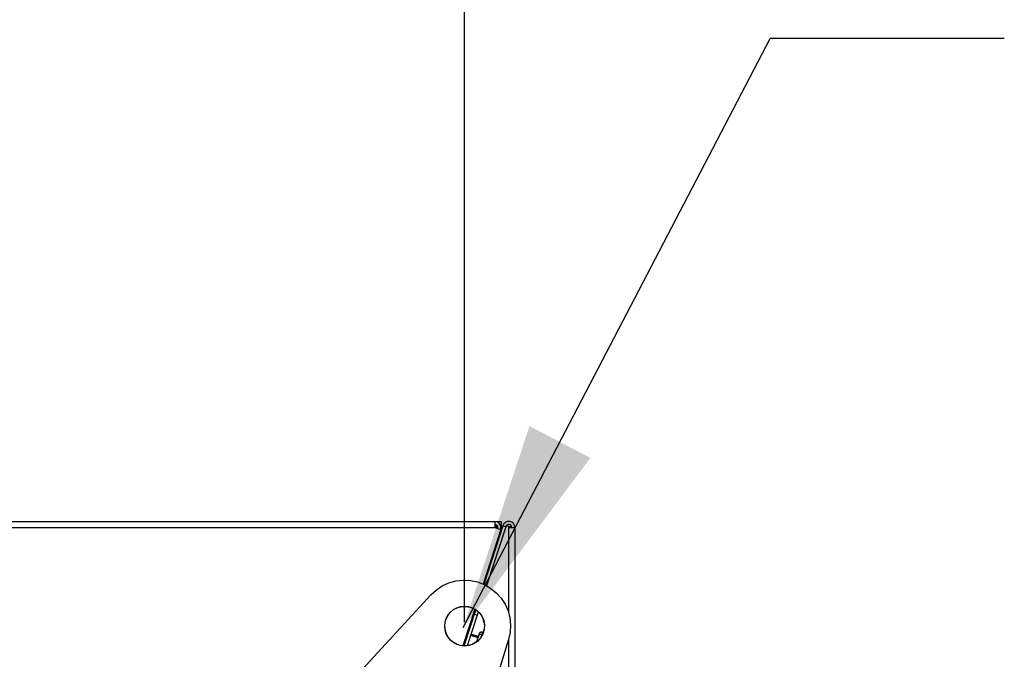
# Model space of a CAD drawing. Header units: millimetres. Extents: x 0 to 39025, y -31299 to 8400.
# Tile 358 of 382: x 15173 to 15495, y 4662 to 4871. Entities that reach past the tile are written whole.
import ezdxf

# ---------------------------------------------------------------- set-up
doc = ezdxf.new("R2010")
doc.units = ezdxf.units.MM
doc.header["$PDSIZE"] = -1
doc.layers.add('ANOTACIJE', color=7, linetype='Continuous')
doc.layers.add('DIMENZIJE', color=4, linetype='Continuous')
doc.styles.add('SLDTEXTSTYLE6', font='txt')
doc.styles.get("Standard").update_dxf_attribs({"font": 'Montserrat-Regular.ttf'})
doc.dimstyles.new('SLDDIMSTYLE0', dxfattribs={"dimtxt": 3, "dimasz": 3.414889, "dimexe": 0, "dimexo": 0.0625, "dimgap": 0.75, "dimtad": 1, "dimdec": 0, "dimlfac": 20, "dimrnd": 1e-09, "dimzin": 12, "dimdsep": 46, "dimtxsty": 'SLDTEXTSTYLE6', "dimsah": 1, "dimcen": 0.09, "dimadec": 0, "dimazin": 3, "dimtfac": 1, "dimtdec": 0, "dimtofl": 0, "dimtmove": 0, "dimatfit": 3, "dimfxl": 1, "dimfrac": 2, "dimtolj": 1, "dimtzin": 12, "dimarcsym": 0})
doc.dimstyles.new('SLDDIMSTYLE3', dxfattribs={"dimtxt": 0.18, "dimasz": 3.414889, "dimexe": 0, "dimexo": 0.0625, "dimgap": 0, "dimtad": 0, "dimtih": 1, "dimtoh": 1, "dimdec": 0, "dimrnd": 1e-09, "dimzin": 0, "dimdsep": 46, "dimtxsty": 'Standard', "dimsah": 1, "dimcen": 0.09, "dimadec": 0, "dimazin": 0, "dimtfac": 3.414889, "dimtdec": 0, "dimtofl": 0, "dimtmove": 0, "dimatfit": 3, "dimfxl": 1, "dimfrac": 2, "dimtolj": 1, "dimtzin": 0, "dimarcsym": 0})

# ---------------------------------------------------------------- blocks, each defined once
blk = doc.blocks.new('Adapt 2 (spodaj)')
at = {"lineweight": 25}
for points in [[(6.52, 714.98), (6.52, 714.98), (1143.48, 714.98), (1143.48, 714.98)], [(1143.48, 714.95), (1143.48, 714.95), (1145.5, 714.95), (1145.5, 714.95)], [(6.52, 712.98), (6.52, 712.98), (1143.48, 712.98), (1143.48, 712.98)], [(1145.38, 712.36), (1145.38, 712.36), (1139.6, 694.58), (1139.6, 694.58)], [(1146.09, 713.61), (1146.09, 713.61), (1139.87, 694.46), (1139.87, 694.46)], [(1146.09, 713.59), (1146.09, 713.59), (1139.88, 694.46), (1139.88, 694.46)], [(1147.05, 713.28), (1147.05, 713.28), (1140.78, 694), (1140.78, 694)], [(1143.48, 712.98), (1143.48, 712.98), (1145.38, 712.36), (1145.38, 712.36)], [(1144.12, 712.76), (1144.12, 712.76), (1144.12, 712.85), (1144.12, 712.85)], [(1144.12, 712.85), (1144.12, 712.85), (1144.46, 712.85), (1144.46, 712.85)], [(1145.01, 711.23), (1145.01, 711.23), (1145.47, 711.69), (1145.47, 711.69)], [(1145.02, 711.26), (1145.02, 711.26), (1145.48, 711.72), (1145.48, 711.72)], [(1145.18, 711.76), (1145.18, 711.76), (1145.5, 712.07), (1145.5, 712.07)], [(1145.28, 712.07), (1145.28, 712.07), (1145.5, 712.07), (1145.5, 712.07)], [(1145.61, 712.12), (1145.61, 712.12), (1145.5, 712.12), (1145.5, 712.12)], [(1145.6, 712.09), (1145.6, 712.09), (1145.5, 712.09), (1145.5, 712.09)], [(1145.5, 712.09), (1145.5, 712.09), (1145.6, 712.09), (1145.6, 712.09)], [(1146.09, 713.59), (1146.09, 713.59), (1146.09, 713.61), (1146.09, 713.61)], [(1146.1, 713.61), (1146.1, 713.61), (1146.09, 713.61), (1146.09, 713.61)], [(1147.05, 713.28), (1147.05, 713.28), (1146.09, 713.59), (1146.09, 713.59)], [(1148, 713.31), (1148, 713.31), (1147.11, 713.44), (1147.11, 713.44)], [(1148, 713.33), (1148, 713.33), (1147.12, 713.46), (1147.12, 713.46)], [(1147.9, 712.98), (1147.9, 712.98), (1147.9, 685.36), (1147.9, 685.36)], [(1148, 713.33), (1148, 713.33), (1148, 713.31), (1148, 713.31)], [(1148, 713.31), (1148, 713.31), (1148, 712.98), (1148, 712.98)], [(1150, 712.98), (1150, 712.98), (1150, 1.98), (1150, 1.98)], [(1092.82, 658.76), (1092.82, 658.76), (1122.58, 691.01), (1122.58, 691.01)], [(1136.95, 686.41), (1136.95, 686.41), (1133.03, 674.36), (1133.03, 674.36)], [(1137.2, 686.24), (1137.2, 686.24), (1133.33, 674.34), (1133.33, 674.34)], [(1136.71, 684.71), (1136.71, 684.71), (1137.21, 686.24), (1137.21, 686.24)], [(1138.04, 685.58), (1138.04, 685.58), (1137.66, 684.4), (1137.66, 684.4)], [(1136.71, 684.71), (1136.71, 684.71), (1133.34, 674.34), (1133.34, 674.34)], [(1137.66, 684.4), (1137.66, 684.4), (1134.41, 674.39), (1134.41, 674.39)], [(1135.61, 682.3), (1135.61, 682.3), (1135, 680.39), (1135, 680.39)], [(1135.61, 682.3), (1135.61, 682.3), (1135.61, 682.3), (1135.61, 682.3)], [(1137.66, 684.4), (1137.66, 684.4), (1136.71, 684.71), (1136.71, 684.71)], [(1135, 680.39), (1135, 680.39), (1133.03, 674.36), (1133.03, 674.36)], [(1135, 680.39), (1135, 680.39), (1134.99, 680.39), (1134.99, 680.39)], [(1147.94, 676.45), (1147.94, 676.45), (1135.11, 634.49), (1135.11, 634.49)], [(1135.56, 677.93), (1135.56, 677.93), (1137.94, 677.16), (1137.94, 677.16)], [(1137.98, 677.3), (1137.98, 677.3), (1135.61, 678.07), (1135.61, 678.07)], [(1138.02, 677.42), (1138.02, 677.42), (1135.65, 678.2), (1135.65, 678.2)], [(1147.9, 676.3), (1147.9, 676.3), (1147.9, 83.87), (1147.9, 83.87)]]:
    blk.add_open_spline(points, degree=3, dxfattribs=at)
for points, knots in [([(1143.48, 714.98), (1143.48, 714.98), (1143.48, 714.94), (1143.48, 714.94), (1143.48, 714.94), (1143.48, 714.82), (1143.48, 714.82), (1143.48, 714.82), (1143.48, 714.64), (1143.48, 714.64), (1143.48, 714.64), (1143.48, 714.39), (1143.48, 714.39), (1143.48, 714.39), (1143.48, 714.09), (1143.48, 714.09), (1143.48, 714.09), (1143.48, 713.74), (1143.48, 713.74), (1143.48, 713.74), (1143.48, 713.36), (1143.48, 713.36), (1143.48, 713.36), (1143.48, 712.98), (1143.48, 712.98)], [0, 0, 0, 0, 1, 1, 1, 2, 2, 2, 3, 3, 3, 4, 4, 4, 5, 5, 5, 6, 6, 6, 7, 7, 7, 8, 8, 8, 8]), ([(1145.38, 712.36), (1145.38, 712.36), (1145.47, 712.82), (1145.47, 712.82), (1145.47, 712.82), (1145.45, 713.29), (1145.45, 713.29), (1145.45, 713.29), (1145.32, 713.74), (1145.32, 713.74), (1145.32, 713.74), (1145.09, 714.15), (1145.09, 714.15), (1145.09, 714.15), (1144.78, 714.5), (1144.78, 714.5), (1144.78, 714.5), (1144.38, 714.76), (1144.38, 714.76), (1144.38, 714.76), (1143.94, 714.92), (1143.94, 714.92), (1143.94, 714.92), (1143.48, 714.98), (1143.48, 714.98)], [0, 0, 0, 0, 1, 1, 1, 2, 2, 2, 3, 3, 3, 4, 4, 4, 5, 5, 5, 6, 6, 6, 7, 7, 7, 8, 8, 8, 8]), ([(1144.43, 712.67), (1144.43, 712.67), (1144.47, 712.9), (1144.47, 712.9), (1144.47, 712.9), (1144.46, 713.13), (1144.46, 713.13), (1144.46, 713.13), (1144.4, 713.36), (1144.4, 713.36), (1144.4, 713.36), (1144.29, 713.56), (1144.29, 713.56), (1144.29, 713.56), (1144.13, 713.73), (1144.13, 713.73), (1144.13, 713.73), (1143.93, 713.87), (1143.93, 713.87), (1143.93, 713.87), (1143.71, 713.95), (1143.71, 713.95), (1143.71, 713.95), (1143.48, 713.97), (1143.48, 713.97)], [0, 0, 0, 0, 1, 1, 1, 2, 2, 2, 3, 3, 3, 4, 4, 4, 5, 5, 5, 6, 6, 6, 7, 7, 7, 8, 8, 8, 8]), ([(1143.54, 713.99), (1143.54, 713.99), (1143.56, 713.98), (1143.56, 713.98), (1143.56, 713.98), (1143.75, 713.79), (1143.75, 713.79), (1143.75, 713.79), (1143.9, 713.59), (1143.9, 713.59), (1143.9, 713.59), (1144.01, 713.37), (1144.01, 713.37), (1144.01, 713.37), (1144.09, 713.14), (1144.09, 713.14), (1144.09, 713.14), (1144.12, 712.9), (1144.12, 712.9), (1144.12, 712.9), (1144.12, 712.85), (1144.12, 712.85)], [0, 0, 0, 0, 1, 1, 1, 2, 2, 2, 3, 3, 3, 4, 4, 4, 5, 5, 5, 6, 6, 6, 7, 7, 7, 7]), ([(1143.61, 713.94), (1143.61, 713.94), (1143.71, 713.79), (1143.71, 713.79), (1143.71, 713.79), (1143.71, 713.79), (1143.71, 713.79)], [0, 0, 0, 0, 1, 1, 1, 2, 2, 2, 2]), ([(1145.5, 714.95), (1145.5, 714.95), (1145.5, 714.87), (1145.5, 714.87), (1145.5, 714.87), (1145.5, 714.65), (1145.5, 714.65), (1145.5, 714.65), (1145.5, 714.31), (1145.5, 714.31), (1145.5, 714.31), (1145.5, 713.9), (1145.5, 713.9), (1145.5, 713.9), (1145.5, 713.5), (1145.5, 713.5), (1145.5, 713.5), (1145.5, 713.16), (1145.5, 713.16), (1145.5, 713.16), (1145.5, 712.93), (1145.5, 712.93), (1145.5, 712.93), (1145.5, 712.85), (1145.5, 712.85)], [0, 0, 0, 0, 1, 1, 1, 2, 2, 2, 3, 3, 3, 4, 4, 4, 5, 5, 5, 6, 6, 6, 7, 7, 7, 8, 8, 8, 8]), ([(1150, 712.98), (1150, 712.98), (1149.87, 713.67), (1149.87, 713.67), (1149.87, 713.67), (1149.52, 714.27), (1149.52, 714.27), (1149.52, 714.27), (1148.98, 714.72), (1148.98, 714.72), (1148.98, 714.72), (1148.31, 714.95), (1148.31, 714.95), (1148.31, 714.95), (1147.61, 714.94), (1147.61, 714.94), (1147.61, 714.94), (1146.95, 714.68), (1146.95, 714.68), (1146.95, 714.68), (1146.43, 714.21), (1146.43, 714.21), (1146.43, 714.21), (1146.09, 713.59), (1146.09, 713.59)], [0, 0, 0, 0, 1, 1, 1, 2, 2, 2, 3, 3, 3, 4, 4, 4, 5, 5, 5, 6, 6, 6, 7, 7, 7, 8, 8, 8, 8]), ([(1149, 712.98), (1149, 712.98), (1148.94, 713.32), (1148.94, 713.32), (1148.94, 713.32), (1148.76, 713.63), (1148.76, 713.63), (1148.76, 713.63), (1148.49, 713.85), (1148.49, 713.85), (1148.49, 713.85), (1148.16, 713.96), (1148.16, 713.96), (1148.16, 713.96), (1147.8, 713.96), (1147.8, 713.96), (1147.8, 713.96), (1147.48, 713.83), (1147.48, 713.83), (1147.48, 713.83), (1147.21, 713.59), (1147.21, 713.59), (1147.21, 713.59), (1147.05, 713.28), (1147.05, 713.28)], [0, 0, 0, 0, 1, 1, 1, 2, 2, 2, 3, 3, 3, 4, 4, 4, 5, 5, 5, 6, 6, 6, 7, 7, 7, 8, 8, 8, 8]), ([(1144.01, 712.8), (1144.01, 712.8), (1143.9, 713.01), (1143.9, 713.01), (1143.9, 713.01), (1143.75, 713.21), (1143.75, 713.21), (1143.75, 713.21), (1143.56, 713.4), (1143.56, 713.4), (1143.56, 713.4), (1143.48, 713.46), (1143.48, 713.46)], [0, 0, 0, 0, 1, 1, 1, 2, 2, 2, 3, 3, 3, 4, 4, 4, 4]), ([(1145.5, 712.07), (1145.5, 712.07), (1145.5, 712.22), (1145.5, 712.22), (1145.5, 712.22), (1145.5, 712.37), (1145.5, 712.37), (1145.5, 712.37), (1145.5, 712.51), (1145.5, 712.51), (1145.5, 712.51), (1145.5, 712.62), (1145.5, 712.62), (1145.5, 712.62), (1145.5, 712.72), (1145.5, 712.72), (1145.5, 712.72), (1145.5, 712.79), (1145.5, 712.79), (1145.5, 712.79), (1145.5, 712.84), (1145.5, 712.84), (1145.5, 712.84), (1145.5, 712.85), (1145.5, 712.85)], [0, 0, 0, 0, 1, 1, 1, 2, 2, 2, 3, 3, 3, 4, 4, 4, 5, 5, 5, 6, 6, 6, 7, 7, 7, 8, 8, 8, 8]), ([(1147.9, 712.98), (1147.9, 712.98), (1147.98, 712.98), (1147.98, 712.98), (1147.98, 712.98), (1148.2, 712.98), (1148.2, 712.98), (1148.2, 712.98), (1148.55, 712.98), (1148.55, 712.98), (1148.55, 712.98), (1148.95, 712.98), (1148.95, 712.98), (1148.95, 712.98), (1149.35, 712.98), (1149.35, 712.98), (1149.35, 712.98), (1149.69, 712.98), (1149.69, 712.98), (1149.69, 712.98), (1149.92, 712.98), (1149.92, 712.98), (1149.92, 712.98), (1150, 712.98), (1150, 712.98)], [0, 0, 0, 0, 1, 1, 1, 2, 2, 2, 3, 3, 3, 4, 4, 4, 5, 5, 5, 6, 6, 6, 7, 7, 7, 8, 8, 8, 8]), ([(1148.95, 713.23), (1148.95, 713.23), (1148.77, 713.25), (1148.77, 713.25), (1148.77, 713.25), (1148, 713.33), (1148, 713.33)], [0, 0, 0, 0, 1, 1, 1, 2, 2, 2, 2]), ([(1149, 712.98), (1149, 712.98), (1148.92, 713.06), (1148.92, 713.06), (1148.92, 713.06), (1148.71, 713.15), (1148.71, 713.15), (1148.71, 713.15), (1148.38, 713.23), (1148.38, 713.23), (1148.38, 713.23), (1148, 713.31), (1148, 713.31)], [0, 0, 0, 0, 1, 1, 1, 2, 2, 2, 3, 3, 3, 4, 4, 4, 4]), ([(1122.58, 691.01), (1122.58, 691.01), (1124.32, 692.62), (1124.32, 692.62), (1124.32, 692.62), (1126.29, 693.93), (1126.29, 693.93), (1126.29, 693.93), (1128.45, 694.92), (1128.45, 694.92), (1128.45, 694.92), (1130.74, 695.56), (1130.74, 695.56), (1130.74, 695.56), (1133.09, 695.82), (1133.09, 695.82), (1133.09, 695.82), (1135.47, 695.72), (1135.47, 695.72), (1135.47, 695.72), (1137.79, 695.24), (1137.79, 695.24), (1137.79, 695.24), (1140.01, 694.39), (1140.01, 694.39), (1140.01, 694.39), (1142.07, 693.21), (1142.07, 693.21), (1142.07, 693.21), (1143.92, 691.72), (1143.92, 691.72), (1143.92, 691.72), (1145.51, 689.95), (1145.51, 689.95), (1145.51, 689.95), (1146.8, 687.96), (1146.8, 687.96), (1146.8, 687.96), (1147.76, 685.79), (1147.76, 685.79), (1147.76, 685.79), (1148.36, 683.49), (1148.36, 683.49), (1148.36, 683.49), (1148.6, 681.13), (1148.6, 681.13), (1148.6, 681.13), (1148.45, 678.76), (1148.45, 678.76), (1148.45, 678.76), (1147.94, 676.45), (1147.94, 676.45)], [0, 0, 0, 0, 1, 1, 1, 2, 2, 2, 3, 3, 3, 4, 4, 4, 5, 5, 5, 6, 6, 6, 7, 7, 7, 8, 8, 8, 9, 9, 9, 10, 10, 10, 11, 11, 11, 12, 12, 12, 13, 13, 13, 14, 14, 14, 15, 15, 15, 16, 16, 16, 17, 17, 17, 17]), ([(1127.96, 684.07), (1127.96, 684.07), (1127.37, 682.68), (1127.37, 682.68), (1127.37, 682.68), (1127.11, 681.19), (1127.11, 681.19), (1127.11, 681.19), (1127.2, 679.69), (1127.2, 679.69), (1127.2, 679.69), (1127.64, 678.25), (1127.64, 678.25), (1127.64, 678.25), (1128.4, 676.94), (1128.4, 676.94), (1128.4, 676.94), (1129.43, 675.84), (1129.43, 675.84), (1129.43, 675.84), (1130.7, 675.02), (1130.7, 675.02), (1130.7, 675.02), (1132.11, 674.51), (1132.11, 674.51), (1132.11, 674.51), (1133.61, 674.33), (1133.61, 674.33), (1133.61, 674.33), (1135.11, 674.51), (1135.11, 674.51), (1135.11, 674.51), (1136.53, 675.03), (1136.53, 675.03), (1136.53, 675.03), (1137.79, 675.86), (1137.79, 675.86), (1137.79, 675.86), (1138.82, 676.96), (1138.82, 676.96), (1138.82, 676.96), (1139.57, 678.27), (1139.57, 678.27), (1139.57, 678.27), (1140, 679.72), (1140, 679.72), (1140, 679.72), (1140.09, 681.23), (1140.09, 681.23), (1140.09, 681.23), (1139.82, 682.72), (1139.82, 682.72), (1139.82, 682.72), (1139.22, 684.1), (1139.22, 684.1), (1139.22, 684.1), (1138.32, 685.31), (1138.32, 685.31), (1138.32, 685.31), (1137.16, 686.27), (1137.16, 686.27), (1137.16, 686.27), (1135.8, 686.95), (1135.8, 686.95), (1135.8, 686.95), (1134.34, 687.29), (1134.34, 687.29), (1134.34, 687.29), (1132.83, 687.29), (1132.83, 687.29), (1132.83, 687.29), (1131.36, 686.94), (1131.36, 686.94), (1131.36, 686.94), (1130.01, 686.26), (1130.01, 686.26), (1130.01, 686.26), (1128.86, 685.28), (1128.86, 685.28), (1128.86, 685.28), (1127.96, 684.07), (1127.96, 684.07)], [0, 0, 0, 0, 1, 1, 1, 2, 2, 2, 3, 3, 3, 4, 4, 4, 5, 5, 5, 6, 6, 6, 7, 7, 7, 8, 8, 8, 9, 9, 9, 10, 10, 10, 11, 11, 11, 12, 12, 12, 13, 13, 13, 14, 14, 14, 15, 15, 15, 16, 16, 16, 17, 17, 17, 18, 18, 18, 19, 19, 19, 20, 20, 20, 21, 21, 21, 22, 22, 22, 23, 23, 23, 24, 24, 24, 25, 25, 25, 26, 26, 26, 27, 27, 27, 27]), ([(1139.43, 678.86), (1139.43, 678.86), (1139.26, 678.89), (1139.26, 678.89), (1139.26, 678.89), (1139.09, 678.9), (1139.09, 678.9), (1139.09, 678.9), (1138.91, 678.87), (1138.91, 678.87), (1138.91, 678.87), (1138.75, 678.8), (1138.75, 678.8), (1138.75, 678.8), (1138.6, 678.71), (1138.6, 678.71), (1138.6, 678.71), (1138.47, 678.58), (1138.47, 678.58), (1138.47, 678.58), (1138.37, 678.44), (1138.37, 678.44), (1138.37, 678.44), (1138.3, 678.28), (1138.3, 678.28)], [0, 0, 0, 0, 1, 1, 1, 2, 2, 2, 3, 3, 3, 4, 4, 4, 5, 5, 5, 6, 6, 6, 7, 7, 7, 8, 8, 8, 8]), ([(1139.43, 678.86), (1139.43, 678.86), (1139.43, 678.85), (1139.43, 678.85), (1139.43, 678.85), (1139.36, 678.62), (1139.36, 678.62), (1139.36, 678.62), (1139.17, 678.05), (1139.17, 678.05)], [0, 0, 0, 0, 1, 1, 1, 2, 2, 2, 3, 3, 3, 3]), ([(1139.73, 678.69), (1139.73, 678.69), (1139.6, 678.79), (1139.6, 678.79), (1139.6, 678.79), (1139.43, 678.86), (1139.43, 678.86)], [0, 0, 0, 0, 1, 1, 1, 2, 2, 2, 2]), ([(1138.08, 677.59), (1138.08, 677.59), (1137.82, 676.78), (1137.82, 676.78), (1137.82, 676.78), (1137.47, 675.72), (1137.47, 675.72), (1137.47, 675.72), (1137.42, 675.58), (1137.42, 675.58)], [0, 0, 0, 0, 1, 1, 1, 2, 2, 2, 3, 3, 3, 3]), ([(1138.3, 678.28), (1138.3, 678.28), (1138.25, 678.1), (1138.25, 678.1), (1138.25, 678.1), (1138.08, 677.59), (1138.08, 677.59)], [0, 0, 0, 0, 1, 1, 1, 2, 2, 2, 2]), ([(1139.17, 678.05), (1139.17, 678.05), (1139, 678.09), (1139, 678.09), (1139, 678.09), (1138.83, 678.1), (1138.83, 678.1), (1138.83, 678.1), (1138.66, 678.08), (1138.66, 678.08), (1138.66, 678.08), (1138.5, 678.03), (1138.5, 678.03), (1138.5, 678.03), (1138.35, 677.96), (1138.35, 677.96), (1138.35, 677.96), (1138.23, 677.85), (1138.23, 677.85), (1138.23, 677.85), (1138.14, 677.73), (1138.14, 677.73), (1138.14, 677.73), (1138.08, 677.59), (1138.08, 677.59)], [0, 0, 0, 0, 1, 1, 1, 2, 2, 2, 3, 3, 3, 4, 4, 4, 5, 5, 5, 6, 6, 6, 7, 7, 7, 8, 8, 8, 8]), ([(1139.17, 678.05), (1139.17, 678.05), (1138.89, 677.19), (1138.89, 677.19), (1138.89, 677.19), (1138.82, 676.96), (1138.82, 676.96)], [0, 0, 0, 0, 1, 1, 1, 2, 2, 2, 2]), ([(1139.42, 677.94), (1139.42, 677.94), (1139.34, 677.99), (1139.34, 677.99), (1139.34, 677.99), (1139.17, 678.05), (1139.17, 678.05)], [0, 0, 0, 0, 1, 1, 1, 2, 2, 2, 2])]:
    blk.add_open_spline(points, degree=3, knots=knots, dxfattribs=at)
blk = doc.blocks.new('*D22')
at = {"layer": 'Defpoints', "color": 0, "transparency": 16777216}
for p in [(15318.44, 5017), (14201.26, 4672.67), (15318.44, 4672.71)]:
    blk.add_point(p, dxfattribs=at)
at = {"layer": 'DIMENZIJE', "color": 0, "lineweight": -2, "transparency": 16777216}
for p, q in [((14201.26, 4673.92), (14201.26, 5037)), ((15318.44, 4673.96), (15318.44, 5037)), ((14269.55, 5017), (15250.14, 5017))]:
    blk.add_line(p, q, dxfattribs=at)
at = {"layer": 'DIMENZIJE', "color": 0, "transparency": 16777216}
for points in [[(14269.55, 5028.38), (14269.55, 5005.61), (14201.26, 5017)], [(15250.14, 5028.38), (15250.14, 5005.61), (15318.44, 5017)]]:
    blk.add_solid(points, dxfattribs=at)
at = {"layer": 'DIMENZIJE', "color": 0, "transparency": 16777216, "insert": (14759.85, 5062), "char_height": 60, "attachment_point": 5, "style": 'SLDTEXTSTYLE6'}
blk.add_mtext('\\A1;1117', dxfattribs=at)

msp = doc.modelspace()

# ---------------------------------------------------------------- linework, layer by layer
msp.add_circle((15318.44, 4672.71), 6.47)
at = {"layer": 'ANOTACIJE', "color": 0}
msp.add_line((15494.68, 4864.5), (15418.17, 4864.5), dxfattribs=at)

# ---------------------------------------------------------------- block references
at = {"color": 1}
msp.add_blockref('Adapt 2 (spodaj)', (14184.86, 3991.86), dxfattribs=at)

# ---------------------------------------------------------------- dimensions: what is measured, and where the dimension line sits
at = {"layer": 'DIMENZIJE'}
dim = msp.add_linear_dim(base=(15318.44, 5017), p1=(14201.26, 4672.67), p2=(15318.44, 4672.71), dimstyle='SLDDIMSTYLE0', override={"dimscale": 20, "dimexe": 1, "dimlfac": 1, "dimdle": 1, "dimtofl": 1}, dxfattribs=at)
dim.commit()
dim.dimension.update_dxf_attribs({"geometry": '*D22', "text_midpoint": (14759.85, 5062)})

# ---------------------------------------------------------------- leaders
at = {"layer": 'ANOTACIJE', "color": 7}
msp.add_leader([(15318.02, 4672.21), (15418.17, 4864.5)], dimstyle='SLDDIMSTYLE3', override={"dimscale": 20}, dxfattribs=at)

doc.saveas('drawing.dxf')
